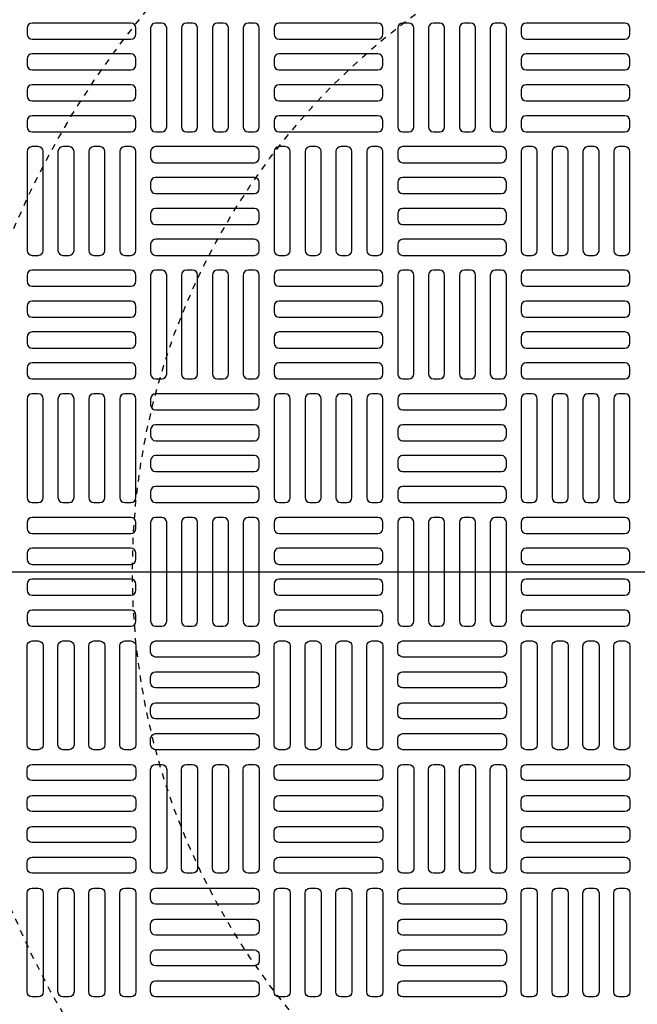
# Model space of a CAD drawing. Extents: x -169 to 7270, y -140 to 2984.
# Tile 500 of 656: x 1855 to 1865, y 1472 to 1488. Entities that reach past the tile are written whole.
import ezdxf

# ---------------------------------------------------------------- set-up
doc = ezdxf.new("R2010")
doc.units = 0
doc.header["$MEASUREMENT"] = 0
doc.linetypes.add('HIDDEN2', pattern=[0.28125, 0.1875, -0.09375])
doc.layers.get('DEFPOINTS').update_dxf_attribs({"linetype": 'CONTINUOUS'})
for name, color, linetype in [('MULTI-PORT-MANHOLE-HATCH', 252, 'CONTINUOUS'), ('TANK-MANHOLE-COVER-40', 2, 'CONTINUOUS'), ('TANK-MANHOLE-COVER-HATCH-40', 252, 'CONTINUOUS')]:
    doc.layers.add(name, color=color, linetype=linetype)

msp = doc.modelspace()

# ---------------------------------------------------------------- linework, layer by layer
at = {"layer": 'DEFPOINTS', "color": 8, "linetype": 'HIDDEN2', "ltscale": 0.125}
msp.add_circle((1867.50097, 1479.01839), 14, dxfattribs=at)
msp.add_circle((1867.50097, 1479.01839), 14, dxfattribs=at)
at = {"layer": 'DEFPOINTS', "color": 8, "linetype": 'HIDDEN2', "ltscale": 0.5}
msp.add_circle((1867.50097, 1479.01839), 11, dxfattribs=at)
msp.add_circle((1867.50097, 1479.01839), 11, dxfattribs=at)
at = {"layer": 'MULTI-PORT-MANHOLE-HATCH'}
msp.add_line((1422, 1479.01916), (2010, 1479.01916), dxfattribs=at)
at = {"layer": 'TANK-MANHOLE-COVER-40', "color": 4, "linetype": 'Continuous'}
msp.add_circle((1867.5002, 1479.01839), 22.63902, dxfattribs=at)
at = {"layer": 'TANK-MANHOLE-COVER-40', "color": 1, "linetype": 'Continuous'}
msp.add_circle((1867.5002, 1479.01839), 22.44094, dxfattribs=at)
at = {"layer": 'TANK-MANHOLE-COVER-40', "color": 2, "linetype": 'Continuous'}
msp.add_circle((1867.5002, 1479.01839), 21.65354, dxfattribs=at)
at = {"layer": 'TANK-MANHOLE-COVER-HATCH-40', "linetype": 'Continuous', "flags": 128}
for points in [[(1856.55532, 1487.67981, 0.41421356), (1856.47658, 1487.75855), (1854.90177, 1487.75855, 0.41421356), (1854.82303, 1487.67981), (1854.82303, 1487.58138, 0.41421356), (1854.90177, 1487.50264), (1856.47658, 1487.50264, 0.41421356), (1856.55532, 1487.58138)], [(1856.9687, 1486.02627, 0.41421356), (1857.04744, 1486.10501), (1857.04744, 1487.67981, 0.41421356), (1856.9687, 1487.75855), (1856.87028, 1487.75855, 0.41421356), (1856.79154, 1487.67981), (1856.79154, 1486.10501, 0.41421356), (1856.87028, 1486.02627)], [(1857.46083, 1486.02627, 0.41421356), (1857.53957, 1486.10501), (1857.53957, 1487.67981, 0.41421356), (1857.46083, 1487.75855), (1857.3624, 1487.75855, 0.41421356), (1857.28366, 1487.67981), (1857.28366, 1486.10501, 0.41421356), (1857.3624, 1486.02627)], [(1857.95296, 1486.02627, 0.41421356), (1858.0317, 1486.10501), (1858.0317, 1487.67981, 0.41421356), (1857.95296, 1487.75855), (1857.85453, 1487.75855, 0.41421356), (1857.77579, 1487.67981), (1857.77579, 1486.10501, 0.41421356), (1857.85453, 1486.02627)], [(1858.44508, 1486.02627, 0.41421356), (1858.52382, 1486.10501), (1858.52382, 1487.67981, 0.41421356), (1858.44508, 1487.75855), (1858.34666, 1487.75855, 0.41421356), (1858.26792, 1487.67981), (1858.26792, 1486.10501, 0.41421356), (1858.34666, 1486.02627)], [(1860.49233, 1487.67981, 0.41421356), (1860.41359, 1487.75855), (1858.83878, 1487.75855, 0.41421356), (1858.76004, 1487.67981), (1858.76004, 1487.58138, 0.41421356), (1858.83878, 1487.50264), (1860.41359, 1487.50264, 0.41421356), (1860.49233, 1487.58138)], [(1860.90571, 1486.02627, 0.41421356), (1860.98445, 1486.10501), (1860.98445, 1487.67981, 0.41421356), (1860.90571, 1487.75855), (1860.80729, 1487.75855, 0.41421356), (1860.72855, 1487.67981), (1860.72855, 1486.10501, 0.41421356), (1860.80729, 1486.02627)], [(1861.39784, 1486.02627, 0.41421356), (1861.47658, 1486.10501), (1861.47658, 1487.67981, 0.41421356), (1861.39784, 1487.75855), (1861.29941, 1487.75855, 0.41421356), (1861.22067, 1487.67981), (1861.22067, 1486.10501, 0.41421356), (1861.29941, 1486.02627)], [(1861.88996, 1486.02627, 0.41421356), (1861.9687, 1486.10501), (1861.9687, 1487.67981, 0.41421356), (1861.88996, 1487.75855), (1861.79154, 1487.75855, 0.41421356), (1861.7128, 1487.67981), (1861.7128, 1486.10501, 0.41421356), (1861.79154, 1486.02627)], [(1862.38209, 1486.02627, 0.41421356), (1862.46083, 1486.10501), (1862.46083, 1487.67981, 0.41421356), (1862.38209, 1487.75855), (1862.28366, 1487.75855, 0.41421356), (1862.20492, 1487.67981), (1862.20492, 1486.10501, 0.41421356), (1862.28366, 1486.02627)], [(1864.42933, 1487.67981, 0.41421356), (1864.35059, 1487.75855), (1862.77579, 1487.75855, 0.41421356), (1862.69705, 1487.67981), (1862.69705, 1487.58138, 0.41421356), (1862.77579, 1487.50264), (1864.35059, 1487.50264, 0.41421356), (1864.42933, 1487.58138)], [(1856.55532, 1487.18768, 0.41421356), (1856.47658, 1487.26642), (1854.90177, 1487.26642, 0.41421356), (1854.82303, 1487.18768), (1854.82303, 1487.08926, 0.41421356), (1854.90177, 1487.01052), (1856.47658, 1487.01052, 0.41421356), (1856.55532, 1487.08926)], [(1860.49233, 1487.18768, 0.41421356), (1860.41359, 1487.26642), (1858.83878, 1487.26642, 0.41421356), (1858.76004, 1487.18768), (1858.76004, 1487.08926, 0.41421356), (1858.83878, 1487.01052), (1860.41359, 1487.01052, 0.41421356), (1860.49233, 1487.08926)], [(1864.42933, 1487.18768, 0.41421356), (1864.35059, 1487.26642), (1862.77579, 1487.26642, 0.41421356), (1862.69705, 1487.18768), (1862.69705, 1487.08926, 0.41421356), (1862.77579, 1487.01052), (1864.35059, 1487.01052, 0.41421356), (1864.42933, 1487.08926)], [(1856.55532, 1486.69556, 0.41421356), (1856.47658, 1486.7743), (1854.90177, 1486.7743, 0.41421356), (1854.82303, 1486.69556), (1854.82303, 1486.59713, 0.41421356), (1854.90177, 1486.51839), (1856.47658, 1486.51839, 0.41421356), (1856.55532, 1486.59713)], [(1860.49233, 1486.69556, 0.41421356), (1860.41359, 1486.7743), (1858.83878, 1486.7743, 0.41421356), (1858.76004, 1486.69556), (1858.76004, 1486.59713, 0.41421356), (1858.83878, 1486.51839), (1860.41359, 1486.51839, 0.41421356), (1860.49233, 1486.59713)], [(1864.42933, 1486.69556, 0.41421356), (1864.35059, 1486.7743), (1862.77579, 1486.7743, 0.41421356), (1862.69705, 1486.69556), (1862.69705, 1486.59713, 0.41421356), (1862.77579, 1486.51839), (1864.35059, 1486.51839, 0.41421356), (1864.42933, 1486.59713)], [(1856.55532, 1486.20343, 0.41421356), (1856.47658, 1486.28217), (1854.90177, 1486.28217, 0.41421356), (1854.82303, 1486.20343), (1854.82303, 1486.10501, 0.41421356), (1854.90177, 1486.02627), (1856.47658, 1486.02627, 0.41421356), (1856.55532, 1486.10501)], [(1860.49233, 1486.20343, 0.41421356), (1860.41359, 1486.28217), (1858.83878, 1486.28217, 0.41421356), (1858.76004, 1486.20343), (1858.76004, 1486.10501, 0.41421356), (1858.83878, 1486.02627), (1860.41359, 1486.02627, 0.41421356), (1860.49233, 1486.10501)], [(1864.42933, 1486.20343, 0.41421356), (1864.35059, 1486.28217), (1862.77579, 1486.28217, 0.41421356), (1862.69705, 1486.20343), (1862.69705, 1486.10501, 0.41421356), (1862.77579, 1486.02627), (1864.35059, 1486.02627, 0.41421356), (1864.42933, 1486.10501)], [(1855.0002, 1484.05776, 0.41421356), (1855.07894, 1484.1365), (1855.07894, 1485.71131, 0.41421356), (1855.0002, 1485.79005), (1854.90177, 1485.79005, 0.41421356), (1854.82303, 1485.71131), (1854.82303, 1484.1365, 0.41421356), (1854.90177, 1484.05776)], [(1855.49233, 1484.05776, 0.41421356), (1855.57107, 1484.1365), (1855.57107, 1485.71131, 0.41421356), (1855.49233, 1485.79005), (1855.3939, 1485.79005, 0.41421356), (1855.31516, 1485.71131), (1855.31516, 1484.1365, 0.41421356), (1855.3939, 1484.05776)], [(1855.98445, 1484.05776, 0.41421356), (1856.06319, 1484.1365), (1856.06319, 1485.71131, 0.41421356), (1855.98445, 1485.79005), (1855.88603, 1485.79005, 0.41421356), (1855.80729, 1485.71131), (1855.80729, 1484.1365, 0.41421356), (1855.88603, 1484.05776)], [(1856.47658, 1484.05776, 0.41421356), (1856.55532, 1484.1365), (1856.55532, 1485.71131, 0.41421356), (1856.47658, 1485.79005), (1856.37815, 1485.79005, 0.41421356), (1856.29941, 1485.71131), (1856.29941, 1484.1365, 0.41421356), (1856.37815, 1484.05776)], [(1856.79154, 1485.61288, 0.41421356), (1856.87028, 1485.53414), (1858.44508, 1485.53414, 0.41421356), (1858.52382, 1485.61288), (1858.52382, 1485.71131, 0.41421356), (1858.44508, 1485.79005), (1856.87028, 1485.79005, 0.41421356), (1856.79154, 1485.71131)], [(1858.93721, 1484.05776, 0.41421356), (1859.01595, 1484.1365), (1859.01595, 1485.71131, 0.41421356), (1858.93721, 1485.79005), (1858.83878, 1485.79005, 0.41421356), (1858.76004, 1485.71131), (1858.76004, 1484.1365, 0.41421356), (1858.83878, 1484.05776)], [(1859.42933, 1484.05776, 0.41421356), (1859.50807, 1484.1365), (1859.50807, 1485.71131, 0.41421356), (1859.42933, 1485.79005), (1859.33091, 1485.79005, 0.41421356), (1859.25217, 1485.71131), (1859.25217, 1484.1365, 0.41421356), (1859.33091, 1484.05776)], [(1859.92146, 1484.05776, 0.41421356), (1860.0002, 1484.1365), (1860.0002, 1485.71131, 0.41421356), (1859.92146, 1485.79005), (1859.82303, 1485.79005, 0.41421356), (1859.74429, 1485.71131), (1859.74429, 1484.1365, 0.41421356), (1859.82303, 1484.05776)], [(1860.41359, 1484.05776, 0.41421356), (1860.49233, 1484.1365), (1860.49233, 1485.71131, 0.41421356), (1860.41359, 1485.79005), (1860.31516, 1485.79005, 0.41421356), (1860.23642, 1485.71131), (1860.23642, 1484.1365, 0.41421356), (1860.31516, 1484.05776)], [(1860.72855, 1485.61288, 0.41421356), (1860.80729, 1485.53414), (1862.38209, 1485.53414, 0.41421356), (1862.46083, 1485.61288), (1862.46083, 1485.71131, 0.41421356), (1862.38209, 1485.79005), (1860.80729, 1485.79005, 0.41421356), (1860.72855, 1485.71131)], [(1862.87422, 1484.05776, 0.41421356), (1862.95296, 1484.1365), (1862.95296, 1485.71131, 0.41421356), (1862.87422, 1485.79005), (1862.77579, 1485.79005, 0.41421356), (1862.69705, 1485.71131), (1862.69705, 1484.1365, 0.41421356), (1862.77579, 1484.05776)], [(1863.36634, 1484.05776, 0.41421356), (1863.44508, 1484.1365), (1863.44508, 1485.71131, 0.41421356), (1863.36634, 1485.79005), (1863.26792, 1485.79005, 0.41421356), (1863.18918, 1485.71131), (1863.18918, 1484.1365, 0.41421356), (1863.26792, 1484.05776)], [(1863.85847, 1484.05776, 0.41421356), (1863.93721, 1484.1365), (1863.93721, 1485.71131, 0.41421356), (1863.85847, 1485.79005), (1863.76004, 1485.79005, 0.41421356), (1863.6813, 1485.71131), (1863.6813, 1484.1365, 0.41421356), (1863.76004, 1484.05776)], [(1864.35059, 1484.05776, 0.41421356), (1864.42933, 1484.1365), (1864.42933, 1485.71131, 0.41421356), (1864.35059, 1485.79005), (1864.25217, 1485.79005, 0.41421356), (1864.17343, 1485.71131), (1864.17343, 1484.1365, 0.41421356), (1864.25217, 1484.05776)], [(1856.79154, 1485.12075, 0.41421356), (1856.87028, 1485.04201), (1858.44508, 1485.04201, 0.41421356), (1858.52382, 1485.12075), (1858.52382, 1485.21918, 0.41421356), (1858.44508, 1485.29792), (1856.87028, 1485.29792, 0.41421356), (1856.79154, 1485.21918)], [(1860.72855, 1485.12075, 0.41421356), (1860.80729, 1485.04201), (1862.38209, 1485.04201, 0.41421356), (1862.46083, 1485.12075), (1862.46083, 1485.21918, 0.41421356), (1862.38209, 1485.29792), (1860.80729, 1485.29792, 0.41421356), (1860.72855, 1485.21918)], [(1856.79154, 1484.62863, 0.41421356), (1856.87028, 1484.54989), (1858.44508, 1484.54989, 0.41421356), (1858.52382, 1484.62863), (1858.52382, 1484.72705, 0.41421356), (1858.44508, 1484.80579), (1856.87028, 1484.80579, 0.41421356), (1856.79154, 1484.72705)], [(1860.72855, 1484.62863, 0.41421356), (1860.80729, 1484.54989), (1862.38209, 1484.54989, 0.41421356), (1862.46083, 1484.62863), (1862.46083, 1484.72705, 0.41421356), (1862.38209, 1484.80579), (1860.80729, 1484.80579, 0.41421356), (1860.72855, 1484.72705)], [(1856.79154, 1484.1365, 0.41421356), (1856.87028, 1484.05776), (1858.44508, 1484.05776, 0.41421356), (1858.52382, 1484.1365), (1858.52382, 1484.23493, 0.41421356), (1858.44508, 1484.31367), (1856.87028, 1484.31367, 0.41421356), (1856.79154, 1484.23493)], [(1860.72855, 1484.1365, 0.41421356), (1860.80729, 1484.05776), (1862.38209, 1484.05776, 0.41421356), (1862.46083, 1484.1365), (1862.46083, 1484.23493, 0.41421356), (1862.38209, 1484.31367), (1860.80729, 1484.31367, 0.41421356), (1860.72855, 1484.23493)], [(1856.55532, 1483.7428, 0.41421356), (1856.47658, 1483.82154), (1854.90177, 1483.82154, 0.41421356), (1854.82303, 1483.7428), (1854.82303, 1483.64438, 0.41421356), (1854.90177, 1483.56564), (1856.47658, 1483.56564, 0.41421356), (1856.55532, 1483.64438)], [(1856.9687, 1482.08926, 0.41421356), (1857.04744, 1482.168), (1857.04744, 1483.7428, 0.41421356), (1856.9687, 1483.82154), (1856.87028, 1483.82154, 0.41421356), (1856.79154, 1483.7428), (1856.79154, 1482.168, 0.41421356), (1856.87028, 1482.08926)], [(1857.46083, 1482.08926, 0.41421356), (1857.53957, 1482.168), (1857.53957, 1483.7428, 0.41421356), (1857.46083, 1483.82154), (1857.3624, 1483.82154, 0.41421356), (1857.28366, 1483.7428), (1857.28366, 1482.168, 0.41421356), (1857.3624, 1482.08926)], [(1857.95296, 1482.08926, 0.41421356), (1858.0317, 1482.168), (1858.0317, 1483.7428, 0.41421356), (1857.95296, 1483.82154), (1857.85453, 1483.82154, 0.41421356), (1857.77579, 1483.7428), (1857.77579, 1482.168, 0.41421356), (1857.85453, 1482.08926)], [(1858.44508, 1482.08926, 0.41421356), (1858.52382, 1482.168), (1858.52382, 1483.7428, 0.41421356), (1858.44508, 1483.82154), (1858.34666, 1483.82154, 0.41421356), (1858.26792, 1483.7428), (1858.26792, 1482.168, 0.41421356), (1858.34666, 1482.08926)], [(1860.49233, 1483.7428, 0.41421356), (1860.41359, 1483.82154), (1858.83878, 1483.82154, 0.41421356), (1858.76004, 1483.7428), (1858.76004, 1483.64438, 0.41421356), (1858.83878, 1483.56564), (1860.41359, 1483.56564, 0.41421356), (1860.49233, 1483.64438)], [(1860.90571, 1482.08926, 0.41421356), (1860.98445, 1482.168), (1860.98445, 1483.7428, 0.41421356), (1860.90571, 1483.82154), (1860.80729, 1483.82154, 0.41421356), (1860.72855, 1483.7428), (1860.72855, 1482.168, 0.41421356), (1860.80729, 1482.08926)], [(1861.39784, 1482.08926, 0.41421356), (1861.47658, 1482.168), (1861.47658, 1483.7428, 0.41421356), (1861.39784, 1483.82154), (1861.29941, 1483.82154, 0.41421356), (1861.22067, 1483.7428), (1861.22067, 1482.168, 0.41421356), (1861.29941, 1482.08926)], [(1861.88996, 1482.08926, 0.41421356), (1861.9687, 1482.168), (1861.9687, 1483.7428, 0.41421356), (1861.88996, 1483.82154), (1861.79154, 1483.82154, 0.41421356), (1861.7128, 1483.7428), (1861.7128, 1482.168, 0.41421356), (1861.79154, 1482.08926)], [(1862.38209, 1482.08926, 0.41421356), (1862.46083, 1482.168), (1862.46083, 1483.7428, 0.41421356), (1862.38209, 1483.82154), (1862.28366, 1483.82154, 0.41421356), (1862.20492, 1483.7428), (1862.20492, 1482.168, 0.41421356), (1862.28366, 1482.08926)], [(1864.42933, 1483.7428, 0.41421356), (1864.35059, 1483.82154), (1862.77579, 1483.82154, 0.41421356), (1862.69705, 1483.7428), (1862.69705, 1483.64438, 0.41421356), (1862.77579, 1483.56564), (1864.35059, 1483.56564, 0.41421356), (1864.42933, 1483.64438)], [(1856.55532, 1483.25068, 0.41421356), (1856.47658, 1483.32942), (1854.90177, 1483.32942, 0.41421356), (1854.82303, 1483.25068), (1854.82303, 1483.15225, 0.41421356), (1854.90177, 1483.07351), (1856.47658, 1483.07351, 0.41421356), (1856.55532, 1483.15225)], [(1860.49233, 1483.25068, 0.41421356), (1860.41359, 1483.32942), (1858.83878, 1483.32942, 0.41421356), (1858.76004, 1483.25068), (1858.76004, 1483.15225, 0.41421356), (1858.83878, 1483.07351), (1860.41359, 1483.07351, 0.41421356), (1860.49233, 1483.15225)], [(1864.42933, 1483.25068, 0.41421356), (1864.35059, 1483.32942), (1862.77579, 1483.32942, 0.41421356), (1862.69705, 1483.25068), (1862.69705, 1483.15225, 0.41421356), (1862.77579, 1483.07351), (1864.35059, 1483.07351, 0.41421356), (1864.42933, 1483.15225)], [(1856.55532, 1482.75855, 0.41421356), (1856.47658, 1482.83729), (1854.90177, 1482.83729, 0.41421356), (1854.82303, 1482.75855), (1854.82303, 1482.66012, 0.41421356), (1854.90177, 1482.58138), (1856.47658, 1482.58138, 0.41421356), (1856.55532, 1482.66012)], [(1860.49233, 1482.75855, 0.41421356), (1860.41359, 1482.83729), (1858.83878, 1482.83729, 0.41421356), (1858.76004, 1482.75855), (1858.76004, 1482.66012, 0.41421356), (1858.83878, 1482.58138), (1860.41359, 1482.58138, 0.41421356), (1860.49233, 1482.66012)], [(1864.42933, 1482.75855, 0.41421356), (1864.35059, 1482.83729), (1862.77579, 1482.83729, 0.41421356), (1862.69705, 1482.75855), (1862.69705, 1482.66012, 0.41421356), (1862.77579, 1482.58138), (1864.35059, 1482.58138, 0.41421356), (1864.42933, 1482.66012)], [(1856.55532, 1482.26642, 0.41421356), (1856.47658, 1482.34516), (1854.90177, 1482.34516, 0.41421356), (1854.82303, 1482.26642), (1854.82303, 1482.168, 0.41421356), (1854.90177, 1482.08926), (1856.47658, 1482.08926, 0.41421356), (1856.55532, 1482.168)], [(1860.49233, 1482.26642, 0.41421356), (1860.41359, 1482.34516), (1858.83878, 1482.34516, 0.41421356), (1858.76004, 1482.26642), (1858.76004, 1482.168, 0.41421356), (1858.83878, 1482.08926), (1860.41359, 1482.08926, 0.41421356), (1860.49233, 1482.168)], [(1864.42933, 1482.26642, 0.41421356), (1864.35059, 1482.34516), (1862.77579, 1482.34516, 0.41421356), (1862.69705, 1482.26642), (1862.69705, 1482.168, 0.41421356), (1862.77579, 1482.08926), (1864.35059, 1482.08926, 0.41421356), (1864.42933, 1482.168)], [(1855.0002, 1480.12075, 0.41421356), (1855.07894, 1480.19949), (1855.07894, 1481.7743, 0.41421356), (1855.0002, 1481.85304), (1854.90177, 1481.85304, 0.41421356), (1854.82303, 1481.7743), (1854.82303, 1480.19949, 0.41421356), (1854.90177, 1480.12075)], [(1855.49233, 1480.12075, 0.41421356), (1855.57107, 1480.19949), (1855.57107, 1481.7743, 0.41421356), (1855.49233, 1481.85304), (1855.3939, 1481.85304, 0.41421356), (1855.31516, 1481.7743), (1855.31516, 1480.19949, 0.41421356), (1855.3939, 1480.12075)], [(1855.98445, 1480.12075, 0.41421356), (1856.06319, 1480.19949), (1856.06319, 1481.7743, 0.41421356), (1855.98445, 1481.85304), (1855.88603, 1481.85304, 0.41421356), (1855.80729, 1481.7743), (1855.80729, 1480.19949, 0.41421356), (1855.88603, 1480.12075)], [(1856.47658, 1480.12075, 0.41421356), (1856.55532, 1480.19949), (1856.55532, 1481.7743, 0.41421356), (1856.47658, 1481.85304), (1856.37815, 1481.85304, 0.41421356), (1856.29941, 1481.7743), (1856.29941, 1480.19949, 0.41421356), (1856.37815, 1480.12075)], [(1856.79154, 1481.67587, 0.41421356), (1856.87028, 1481.59713), (1858.44508, 1481.59713, 0.41421356), (1858.52382, 1481.67587), (1858.52382, 1481.7743, 0.41421356), (1858.44508, 1481.85304), (1856.87028, 1481.85304, 0.41421356), (1856.79154, 1481.7743)], [(1858.93721, 1480.12075, 0.41421356), (1859.01595, 1480.19949), (1859.01595, 1481.7743, 0.41421356), (1858.93721, 1481.85304), (1858.83878, 1481.85304, 0.41421356), (1858.76004, 1481.7743), (1858.76004, 1480.19949, 0.41421356), (1858.83878, 1480.12075)], [(1859.42933, 1480.12075, 0.41421356), (1859.50807, 1480.19949), (1859.50807, 1481.7743, 0.41421356), (1859.42933, 1481.85304), (1859.33091, 1481.85304, 0.41421356), (1859.25217, 1481.7743), (1859.25217, 1480.19949, 0.41421356), (1859.33091, 1480.12075)], [(1859.92146, 1480.12075, 0.41421356), (1860.0002, 1480.19949), (1860.0002, 1481.7743, 0.41421356), (1859.92146, 1481.85304), (1859.82303, 1481.85304, 0.41421356), (1859.74429, 1481.7743), (1859.74429, 1480.19949, 0.41421356), (1859.82303, 1480.12075)], [(1860.41359, 1480.12075, 0.41421356), (1860.49233, 1480.19949), (1860.49233, 1481.7743, 0.41421356), (1860.41359, 1481.85304), (1860.31516, 1481.85304, 0.41421356), (1860.23642, 1481.7743), (1860.23642, 1480.19949, 0.41421356), (1860.31516, 1480.12075)], [(1860.72855, 1481.67587, 0.41421356), (1860.80729, 1481.59713), (1862.38209, 1481.59713, 0.41421356), (1862.46083, 1481.67587), (1862.46083, 1481.7743, 0.41421356), (1862.38209, 1481.85304), (1860.80729, 1481.85304, 0.41421356), (1860.72855, 1481.7743)], [(1862.87422, 1480.12075, 0.41421356), (1862.95296, 1480.19949), (1862.95296, 1481.7743, 0.41421356), (1862.87422, 1481.85304), (1862.77579, 1481.85304, 0.41421356), (1862.69705, 1481.7743), (1862.69705, 1480.19949, 0.41421356), (1862.77579, 1480.12075)], [(1863.36634, 1480.12075, 0.41421356), (1863.44508, 1480.19949), (1863.44508, 1481.7743, 0.41421356), (1863.36634, 1481.85304), (1863.26792, 1481.85304, 0.41421356), (1863.18918, 1481.7743), (1863.18918, 1480.19949, 0.41421356), (1863.26792, 1480.12075)], [(1863.85847, 1480.12075, 0.41421356), (1863.93721, 1480.19949), (1863.93721, 1481.7743, 0.41421356), (1863.85847, 1481.85304), (1863.76004, 1481.85304, 0.41421356), (1863.6813, 1481.7743), (1863.6813, 1480.19949, 0.41421356), (1863.76004, 1480.12075)], [(1864.35059, 1480.12075, 0.41421356), (1864.42933, 1480.19949), (1864.42933, 1481.7743, 0.41421356), (1864.35059, 1481.85304), (1864.25217, 1481.85304, 0.41421356), (1864.17343, 1481.7743), (1864.17343, 1480.19949, 0.41421356), (1864.25217, 1480.12075)], [(1856.79154, 1481.18375, 0.41421356), (1856.87028, 1481.10501), (1858.44508, 1481.10501, 0.41421356), (1858.52382, 1481.18375), (1858.52382, 1481.28217, 0.41421356), (1858.44508, 1481.36091), (1856.87028, 1481.36091, 0.41421356), (1856.79154, 1481.28217)], [(1860.72855, 1481.18375, 0.41421356), (1860.80729, 1481.10501), (1862.38209, 1481.10501, 0.41421356), (1862.46083, 1481.18375), (1862.46083, 1481.28217, 0.41421356), (1862.38209, 1481.36091), (1860.80729, 1481.36091, 0.41421356), (1860.72855, 1481.28217)], [(1856.79154, 1480.69162, 0.41421356), (1856.87028, 1480.61288), (1858.44508, 1480.61288, 0.41421356), (1858.52382, 1480.69162), (1858.52382, 1480.79005, 0.41421356), (1858.44508, 1480.86879), (1856.87028, 1480.86879, 0.41421356), (1856.79154, 1480.79005)], [(1860.72855, 1480.69162, 0.41421356), (1860.80729, 1480.61288), (1862.38209, 1480.61288, 0.41421356), (1862.46083, 1480.69162), (1862.46083, 1480.79005, 0.41421356), (1862.38209, 1480.86879), (1860.80729, 1480.86879, 0.41421356), (1860.72855, 1480.79005)], [(1856.79154, 1480.19949, 0.41421356), (1856.87028, 1480.12075), (1858.44508, 1480.12075, 0.41421356), (1858.52382, 1480.19949), (1858.52382, 1480.29792, 0.41421356), (1858.44508, 1480.37666), (1856.87028, 1480.37666, 0.41421356), (1856.79154, 1480.29792)], [(1860.72855, 1480.19949, 0.41421356), (1860.80729, 1480.12075), (1862.38209, 1480.12075, 0.41421356), (1862.46083, 1480.19949), (1862.46083, 1480.29792, 0.41421356), (1862.38209, 1480.37666), (1860.80729, 1480.37666, 0.41421356), (1860.72855, 1480.29792)], [(1856.55532, 1479.80579, 0.41421356), (1856.47658, 1479.88453), (1854.90177, 1479.88453, 0.41421356), (1854.82303, 1479.80579), (1854.82303, 1479.70737, 0.41421356), (1854.90177, 1479.62863), (1856.47658, 1479.62863, 0.41421356), (1856.55532, 1479.70737)], [(1856.9687, 1478.15225, 0.41421356), (1857.04744, 1478.23099), (1857.04744, 1479.80579, 0.41421356), (1856.9687, 1479.88453), (1856.87028, 1479.88453, 0.41421356), (1856.79154, 1479.80579), (1856.79154, 1478.23099, 0.41421356), (1856.87028, 1478.15225)], [(1857.46083, 1478.15225, 0.41421356), (1857.53957, 1478.23099), (1857.53957, 1479.80579, 0.41421356), (1857.46083, 1479.88453), (1857.3624, 1479.88453, 0.41421356), (1857.28366, 1479.80579), (1857.28366, 1478.23099, 0.41421356), (1857.3624, 1478.15225)], [(1857.95296, 1478.15225, 0.41421356), (1858.0317, 1478.23099), (1858.0317, 1479.80579, 0.41421356), (1857.95296, 1479.88453), (1857.85453, 1479.88453, 0.41421356), (1857.77579, 1479.80579), (1857.77579, 1478.23099, 0.41421356), (1857.85453, 1478.15225)], [(1858.44508, 1478.15225, 0.41421356), (1858.52382, 1478.23099), (1858.52382, 1479.80579, 0.41421356), (1858.44508, 1479.88453), (1858.34666, 1479.88453, 0.41421356), (1858.26792, 1479.80579), (1858.26792, 1478.23099, 0.41421356), (1858.34666, 1478.15225)], [(1860.49233, 1479.80579, 0.41421356), (1860.41359, 1479.88453), (1858.83878, 1479.88453, 0.41421356), (1858.76004, 1479.80579), (1858.76004, 1479.70737, 0.41421356), (1858.83878, 1479.62863), (1860.41359, 1479.62863, 0.41421356), (1860.49233, 1479.70737)], [(1860.90571, 1478.15225, 0.41421356), (1860.98445, 1478.23099), (1860.98445, 1479.80579, 0.41421356), (1860.90571, 1479.88453), (1860.80729, 1479.88453, 0.41421356), (1860.72855, 1479.80579), (1860.72855, 1478.23099, 0.41421356), (1860.80729, 1478.15225)], [(1861.39784, 1478.15225, 0.41421356), (1861.47658, 1478.23099), (1861.47658, 1479.80579, 0.41421356), (1861.39784, 1479.88453), (1861.29941, 1479.88453, 0.41421356), (1861.22067, 1479.80579), (1861.22067, 1478.23099, 0.41421356), (1861.29941, 1478.15225)], [(1861.88996, 1478.15225, 0.41421356), (1861.9687, 1478.23099), (1861.9687, 1479.80579, 0.41421356), (1861.88996, 1479.88453), (1861.79154, 1479.88453, 0.41421356), (1861.7128, 1479.80579), (1861.7128, 1478.23099, 0.41421356), (1861.79154, 1478.15225)], [(1862.38209, 1478.15225, 0.41421356), (1862.46083, 1478.23099), (1862.46083, 1479.80579, 0.41421356), (1862.38209, 1479.88453), (1862.28366, 1479.88453, 0.41421356), (1862.20492, 1479.80579), (1862.20492, 1478.23099, 0.41421356), (1862.28366, 1478.15225)], [(1864.42933, 1479.80579, 0.41421356), (1864.35059, 1479.88453), (1862.77579, 1479.88453, 0.41421356), (1862.69705, 1479.80579), (1862.69705, 1479.70737, 0.41421356), (1862.77579, 1479.62863), (1864.35059, 1479.62863, 0.41421356), (1864.42933, 1479.70737)], [(1856.55532, 1479.31367, 0.41421356), (1856.47658, 1479.39241), (1854.90177, 1479.39241, 0.41421356), (1854.82303, 1479.31367), (1854.82303, 1479.21524, 0.41421356), (1854.90177, 1479.1365), (1856.47658, 1479.1365, 0.41421356), (1856.55532, 1479.21524)], [(1860.49233, 1479.31367, 0.41421356), (1860.41359, 1479.39241), (1858.83878, 1479.39241, 0.41421356), (1858.76004, 1479.31367), (1858.76004, 1479.21524, 0.41421356), (1858.83878, 1479.1365), (1860.41359, 1479.1365, 0.41421356), (1860.49233, 1479.21524)], [(1864.42933, 1479.31367, 0.41421356), (1864.35059, 1479.39241), (1862.77579, 1479.39241, 0.41421356), (1862.69705, 1479.31367), (1862.69705, 1479.21524, 0.41421356), (1862.77579, 1479.1365), (1864.35059, 1479.1365, 0.41421356), (1864.42933, 1479.21524)], [(1856.55532, 1478.82154, 0.41421356), (1856.47658, 1478.90028), (1854.90177, 1478.90028, 0.41421356), (1854.82303, 1478.82154), (1854.82303, 1478.72312, 0.41421356), (1854.90177, 1478.64438), (1856.47658, 1478.64438, 0.41421356), (1856.55532, 1478.72312)], [(1860.49233, 1478.82154, 0.41421356), (1860.41359, 1478.90028), (1858.83878, 1478.90028, 0.41421356), (1858.76004, 1478.82154), (1858.76004, 1478.72312, 0.41421356), (1858.83878, 1478.64438), (1860.41359, 1478.64438, 0.41421356), (1860.49233, 1478.72312)], [(1864.42933, 1478.82154, 0.41421356), (1864.35059, 1478.90028), (1862.77579, 1478.90028, 0.41421356), (1862.69705, 1478.82154), (1862.69705, 1478.72312, 0.41421356), (1862.77579, 1478.64438), (1864.35059, 1478.64438, 0.41421356), (1864.42933, 1478.72312)], [(1856.55532, 1478.32942, 0.41421356), (1856.47658, 1478.40816), (1854.90177, 1478.40816, 0.41421356), (1854.82303, 1478.32942), (1854.82303, 1478.23099, 0.41421356), (1854.90177, 1478.15225), (1856.47658, 1478.15225, 0.41421356), (1856.55532, 1478.23099)], [(1860.49233, 1478.32942, 0.41421356), (1860.41359, 1478.40816), (1858.83878, 1478.40816, 0.41421356), (1858.76004, 1478.32942), (1858.76004, 1478.23099, 0.41421356), (1858.83878, 1478.15225), (1860.41359, 1478.15225, 0.41421356), (1860.49233, 1478.23099)], [(1864.42933, 1478.32942, 0.41421356), (1864.35059, 1478.40816), (1862.77579, 1478.40816, 0.41421356), (1862.69705, 1478.32942), (1862.69705, 1478.23099, 0.41421356), (1862.77579, 1478.15225), (1864.35059, 1478.15225, 0.41421356), (1864.42933, 1478.23099)], [(1855.0002, 1477.91603, -0.41421356), (1855.07894, 1477.83729), (1855.07894, 1476.26249, -0.41421356), (1855.0002, 1476.18375), (1854.90177, 1476.18375, -0.41421356), (1854.82303, 1476.26249), (1854.82303, 1477.83729, -0.41421356), (1854.90177, 1477.91603)], [(1855.49233, 1477.91603, -0.41421356), (1855.57107, 1477.83729), (1855.57107, 1476.26249, -0.41421356), (1855.49233, 1476.18375), (1855.3939, 1476.18375, -0.41421356), (1855.31516, 1476.26249), (1855.31516, 1477.83729, -0.41421356), (1855.3939, 1477.91603)], [(1855.98445, 1477.91603, -0.41421356), (1856.06319, 1477.83729), (1856.06319, 1476.26249, -0.41421356), (1855.98445, 1476.18375), (1855.88603, 1476.18375, -0.41421356), (1855.80729, 1476.26249), (1855.80729, 1477.83729, -0.41421356), (1855.88603, 1477.91603)], [(1856.47658, 1477.91603, -0.41421356), (1856.55532, 1477.83729), (1856.55532, 1476.26249, -0.41421356), (1856.47658, 1476.18375), (1856.37815, 1476.18375, -0.41421356), (1856.29941, 1476.26249), (1856.29941, 1477.83729, -0.41421356), (1856.37815, 1477.91603)], [(1856.79154, 1477.83729, -0.41421356), (1856.87028, 1477.91603), (1858.44508, 1477.91603, -0.41421356), (1858.52382, 1477.83729), (1858.52382, 1477.73886, -0.41421356), (1858.44508, 1477.66012), (1856.87028, 1477.66012, -0.41421356), (1856.79154, 1477.73886)], [(1858.93721, 1477.91603, -0.41421356), (1859.01595, 1477.83729), (1859.01595, 1476.26249, -0.41421356), (1858.93721, 1476.18375), (1858.83878, 1476.18375, -0.41421356), (1858.76004, 1476.26249), (1858.76004, 1477.83729, -0.41421356), (1858.83878, 1477.91603)], [(1859.42933, 1477.91603, -0.41421356), (1859.50807, 1477.83729), (1859.50807, 1476.26249, -0.41421356), (1859.42933, 1476.18375), (1859.33091, 1476.18375, -0.41421356), (1859.25217, 1476.26249), (1859.25217, 1477.83729, -0.41421356), (1859.33091, 1477.91603)], [(1859.92146, 1477.91603, -0.41421356), (1860.0002, 1477.83729), (1860.0002, 1476.26249, -0.41421356), (1859.92146, 1476.18375), (1859.82303, 1476.18375, -0.41421356), (1859.74429, 1476.26249), (1859.74429, 1477.83729, -0.41421356), (1859.82303, 1477.91603)], [(1860.41359, 1477.91603, -0.41421356), (1860.49233, 1477.83729), (1860.49233, 1476.26249, -0.41421356), (1860.41359, 1476.18375), (1860.31516, 1476.18375, -0.41421356), (1860.23642, 1476.26249), (1860.23642, 1477.83729, -0.41421356), (1860.31516, 1477.91603)], [(1860.72855, 1477.83729, -0.41421356), (1860.80729, 1477.91603), (1862.38209, 1477.91603, -0.41421356), (1862.46083, 1477.83729), (1862.46083, 1477.73886, -0.41421356), (1862.38209, 1477.66012), (1860.80729, 1477.66012, -0.41421356), (1860.72855, 1477.73886)], [(1862.87422, 1477.91603, -0.41421356), (1862.95296, 1477.83729), (1862.95296, 1476.26249, -0.41421356), (1862.87422, 1476.18375), (1862.77579, 1476.18375, -0.41421356), (1862.69705, 1476.26249), (1862.69705, 1477.83729, -0.41421356), (1862.77579, 1477.91603)], [(1863.36634, 1477.91603, -0.41421356), (1863.44508, 1477.83729), (1863.44508, 1476.26249, -0.41421356), (1863.36634, 1476.18375), (1863.26792, 1476.18375, -0.41421356), (1863.18918, 1476.26249), (1863.18918, 1477.83729, -0.41421356), (1863.26792, 1477.91603)], [(1863.85847, 1477.91603, -0.41421356), (1863.93721, 1477.83729), (1863.93721, 1476.26249, -0.41421356), (1863.85847, 1476.18375), (1863.76004, 1476.18375, -0.41421356), (1863.6813, 1476.26249), (1863.6813, 1477.83729, -0.41421356), (1863.76004, 1477.91603)], [(1864.35059, 1477.91603, -0.41421356), (1864.42933, 1477.83729), (1864.42933, 1476.26249, -0.41421356), (1864.35059, 1476.18375), (1864.25217, 1476.18375, -0.41421356), (1864.17343, 1476.26249), (1864.17343, 1477.83729, -0.41421356), (1864.25217, 1477.91603)], [(1856.79154, 1477.34516, -0.41421356), (1856.87028, 1477.4239), (1858.44508, 1477.4239, -0.41421356), (1858.52382, 1477.34516), (1858.52382, 1477.24674, -0.41421356), (1858.44508, 1477.168), (1856.87028, 1477.168, -0.41421356), (1856.79154, 1477.24674)], [(1860.72855, 1477.34516, -0.41421356), (1860.80729, 1477.4239), (1862.38209, 1477.4239, -0.41421356), (1862.46083, 1477.34516), (1862.46083, 1477.24674, -0.41421356), (1862.38209, 1477.168), (1860.80729, 1477.168, -0.41421356), (1860.72855, 1477.24674)], [(1856.79154, 1476.85304, -0.41421356), (1856.87028, 1476.93178), (1858.44508, 1476.93178, -0.41421356), (1858.52382, 1476.85304), (1858.52382, 1476.75461, -0.41421356), (1858.44508, 1476.67587), (1856.87028, 1476.67587, -0.41421356), (1856.79154, 1476.75461)], [(1860.72855, 1476.85304, -0.41421356), (1860.80729, 1476.93178), (1862.38209, 1476.93178, -0.41421356), (1862.46083, 1476.85304), (1862.46083, 1476.75461, -0.41421356), (1862.38209, 1476.67587), (1860.80729, 1476.67587, -0.41421356), (1860.72855, 1476.75461)], [(1856.79154, 1476.36091, -0.41421356), (1856.87028, 1476.43965), (1858.44508, 1476.43965, -0.41421356), (1858.52382, 1476.36091), (1858.52382, 1476.26249, -0.41421356), (1858.44508, 1476.18375), (1856.87028, 1476.18375, -0.41421356), (1856.79154, 1476.26249)], [(1860.72855, 1476.36091, -0.41421356), (1860.80729, 1476.43965), (1862.38209, 1476.43965, -0.41421356), (1862.46083, 1476.36091), (1862.46083, 1476.26249, -0.41421356), (1862.38209, 1476.18375), (1860.80729, 1476.18375, -0.41421356), (1860.72855, 1476.26249)], [(1856.55532, 1475.77036, -0.41421356), (1856.47658, 1475.69162), (1854.90177, 1475.69162, -0.41421356), (1854.82303, 1475.77036), (1854.82303, 1475.86879, -0.41421356), (1854.90177, 1475.94753), (1856.47658, 1475.94753, -0.41421356), (1856.55532, 1475.86879)], [(1856.9687, 1475.94753, -0.41421356), (1857.04744, 1475.86879), (1857.04744, 1474.29398, -0.41421356), (1856.9687, 1474.21524), (1856.87028, 1474.21524, -0.41421356), (1856.79154, 1474.29398), (1856.79154, 1475.86879, -0.41421356), (1856.87028, 1475.94753)], [(1857.46083, 1475.94753, -0.41421356), (1857.53957, 1475.86879), (1857.53957, 1474.29398, -0.41421356), (1857.46083, 1474.21524), (1857.3624, 1474.21524, -0.41421356), (1857.28366, 1474.29398), (1857.28366, 1475.86879, -0.41421356), (1857.3624, 1475.94753)], [(1857.95296, 1475.94753, -0.41421356), (1858.0317, 1475.86879), (1858.0317, 1474.29398, -0.41421356), (1857.95296, 1474.21524), (1857.85453, 1474.21524, -0.41421356), (1857.77579, 1474.29398), (1857.77579, 1475.86879, -0.41421356), (1857.85453, 1475.94753)], [(1858.44508, 1475.94753, -0.41421356), (1858.52382, 1475.86879), (1858.52382, 1474.29398, -0.41421356), (1858.44508, 1474.21524), (1858.34666, 1474.21524, -0.41421356), (1858.26792, 1474.29398), (1858.26792, 1475.86879, -0.41421356), (1858.34666, 1475.94753)], [(1860.49233, 1475.77036, -0.41421356), (1860.41359, 1475.69162), (1858.83878, 1475.69162, -0.41421356), (1858.76004, 1475.77036), (1858.76004, 1475.86879, -0.41421356), (1858.83878, 1475.94753), (1860.41359, 1475.94753, -0.41421356), (1860.49233, 1475.86879)], [(1860.90571, 1475.94753, -0.41421356), (1860.98445, 1475.86879), (1860.98445, 1474.29398, -0.41421356), (1860.90571, 1474.21524), (1860.80729, 1474.21524, -0.41421356), (1860.72855, 1474.29398), (1860.72855, 1475.86879, -0.41421356), (1860.80729, 1475.94753)], [(1861.39784, 1475.94753, -0.41421356), (1861.47658, 1475.86879), (1861.47658, 1474.29398, -0.41421356), (1861.39784, 1474.21524), (1861.29941, 1474.21524, -0.41421356), (1861.22067, 1474.29398), (1861.22067, 1475.86879, -0.41421356), (1861.29941, 1475.94753)], [(1861.88996, 1475.94753, -0.41421356), (1861.9687, 1475.86879), (1861.9687, 1474.29398, -0.41421356), (1861.88996, 1474.21524), (1861.79154, 1474.21524, -0.41421356), (1861.7128, 1474.29398), (1861.7128, 1475.86879, -0.41421356), (1861.79154, 1475.94753)], [(1862.38209, 1475.94753, -0.41421356), (1862.46083, 1475.86879), (1862.46083, 1474.29398, -0.41421356), (1862.38209, 1474.21524), (1862.28366, 1474.21524, -0.41421356), (1862.20492, 1474.29398), (1862.20492, 1475.86879, -0.41421356), (1862.28366, 1475.94753)], [(1864.42933, 1475.77036, -0.41421356), (1864.35059, 1475.69162), (1862.77579, 1475.69162, -0.41421356), (1862.69705, 1475.77036), (1862.69705, 1475.86879, -0.41421356), (1862.77579, 1475.94753), (1864.35059, 1475.94753, -0.41421356), (1864.42933, 1475.86879)], [(1856.55532, 1475.27823, -0.41421356), (1856.47658, 1475.19949), (1854.90177, 1475.19949, -0.41421356), (1854.82303, 1475.27823), (1854.82303, 1475.37666, -0.41421356), (1854.90177, 1475.4554), (1856.47658, 1475.4554, -0.41421356), (1856.55532, 1475.37666)], [(1860.49233, 1475.27823, -0.41421356), (1860.41359, 1475.19949), (1858.83878, 1475.19949, -0.41421356), (1858.76004, 1475.27823), (1858.76004, 1475.37666, -0.41421356), (1858.83878, 1475.4554), (1860.41359, 1475.4554, -0.41421356), (1860.49233, 1475.37666)], [(1864.42933, 1475.27823, -0.41421356), (1864.35059, 1475.19949), (1862.77579, 1475.19949, -0.41421356), (1862.69705, 1475.27823), (1862.69705, 1475.37666, -0.41421356), (1862.77579, 1475.4554), (1864.35059, 1475.4554, -0.41421356), (1864.42933, 1475.37666)], [(1856.55532, 1474.78611, -0.41421356), (1856.47658, 1474.70737), (1854.90177, 1474.70737, -0.41421356), (1854.82303, 1474.78611), (1854.82303, 1474.88453, -0.41421356), (1854.90177, 1474.96327), (1856.47658, 1474.96327, -0.41421356), (1856.55532, 1474.88453)], [(1860.49233, 1474.78611, -0.41421356), (1860.41359, 1474.70737), (1858.83878, 1474.70737, -0.41421356), (1858.76004, 1474.78611), (1858.76004, 1474.88453, -0.41421356), (1858.83878, 1474.96327), (1860.41359, 1474.96327, -0.41421356), (1860.49233, 1474.88453)], [(1864.42933, 1474.78611, -0.41421356), (1864.35059, 1474.70737), (1862.77579, 1474.70737, -0.41421356), (1862.69705, 1474.78611), (1862.69705, 1474.88453, -0.41421356), (1862.77579, 1474.96327), (1864.35059, 1474.96327, -0.41421356), (1864.42933, 1474.88453)], [(1856.55532, 1474.29398, -0.41421356), (1856.47658, 1474.21524), (1854.90177, 1474.21524, -0.41421356), (1854.82303, 1474.29398), (1854.82303, 1474.39241, -0.41421356), (1854.90177, 1474.47115), (1856.47658, 1474.47115, -0.41421356), (1856.55532, 1474.39241)], [(1860.49233, 1474.29398, -0.41421356), (1860.41359, 1474.21524), (1858.83878, 1474.21524, -0.41421356), (1858.76004, 1474.29398), (1858.76004, 1474.39241, -0.41421356), (1858.83878, 1474.47115), (1860.41359, 1474.47115, -0.41421356), (1860.49233, 1474.39241)], [(1864.42933, 1474.29398, -0.41421356), (1864.35059, 1474.21524), (1862.77579, 1474.21524, -0.41421356), (1862.69705, 1474.29398), (1862.69705, 1474.39241, -0.41421356), (1862.77579, 1474.47115), (1864.35059, 1474.47115, -0.41421356), (1864.42933, 1474.39241)], [(1855.0002, 1473.97902, -0.41421356), (1855.07894, 1473.90028), (1855.07894, 1472.32548, -0.41421356), (1855.0002, 1472.24674), (1854.90177, 1472.24674, -0.41421356), (1854.82303, 1472.32548), (1854.82303, 1473.90028, -0.41421356), (1854.90177, 1473.97902)], [(1855.49233, 1473.97902, -0.41421356), (1855.57107, 1473.90028), (1855.57107, 1472.32548, -0.41421356), (1855.49233, 1472.24674), (1855.3939, 1472.24674, -0.41421356), (1855.31516, 1472.32548), (1855.31516, 1473.90028, -0.41421356), (1855.3939, 1473.97902)], [(1855.98445, 1473.97902, -0.41421356), (1856.06319, 1473.90028), (1856.06319, 1472.32548, -0.41421356), (1855.98445, 1472.24674), (1855.88603, 1472.24674, -0.41421356), (1855.80729, 1472.32548), (1855.80729, 1473.90028, -0.41421356), (1855.88603, 1473.97902)], [(1856.47658, 1473.97902, -0.41421356), (1856.55532, 1473.90028), (1856.55532, 1472.32548, -0.41421356), (1856.47658, 1472.24674), (1856.37815, 1472.24674, -0.41421356), (1856.29941, 1472.32548), (1856.29941, 1473.90028, -0.41421356), (1856.37815, 1473.97902)], [(1856.79154, 1473.90028, -0.41421356), (1856.87028, 1473.97902), (1858.44508, 1473.97902, -0.41421356), (1858.52382, 1473.90028), (1858.52382, 1473.80186, -0.41421356), (1858.44508, 1473.72312), (1856.87028, 1473.72312, -0.41421356), (1856.79154, 1473.80186)], [(1858.93721, 1473.97902, -0.41421356), (1859.01595, 1473.90028), (1859.01595, 1472.32548, -0.41421356), (1858.93721, 1472.24674), (1858.83878, 1472.24674, -0.41421356), (1858.76004, 1472.32548), (1858.76004, 1473.90028, -0.41421356), (1858.83878, 1473.97902)], [(1859.42933, 1473.97902, -0.41421356), (1859.50807, 1473.90028), (1859.50807, 1472.32548, -0.41421356), (1859.42933, 1472.24674), (1859.33091, 1472.24674, -0.41421356), (1859.25217, 1472.32548), (1859.25217, 1473.90028, -0.41421356), (1859.33091, 1473.97902)], [(1859.92146, 1473.97902, -0.41421356), (1860.0002, 1473.90028), (1860.0002, 1472.32548, -0.41421356), (1859.92146, 1472.24674), (1859.82303, 1472.24674, -0.41421356), (1859.74429, 1472.32548), (1859.74429, 1473.90028, -0.41421356), (1859.82303, 1473.97902)], [(1860.41359, 1473.97902, -0.41421356), (1860.49233, 1473.90028), (1860.49233, 1472.32548, -0.41421356), (1860.41359, 1472.24674), (1860.31516, 1472.24674, -0.41421356), (1860.23642, 1472.32548), (1860.23642, 1473.90028, -0.41421356), (1860.31516, 1473.97902)], [(1860.72855, 1473.90028, -0.41421356), (1860.80729, 1473.97902), (1862.38209, 1473.97902, -0.41421356), (1862.46083, 1473.90028), (1862.46083, 1473.80186, -0.41421356), (1862.38209, 1473.72312), (1860.80729, 1473.72312, -0.41421356), (1860.72855, 1473.80186)], [(1862.87422, 1473.97902, -0.41421356), (1862.95296, 1473.90028), (1862.95296, 1472.32548, -0.41421356), (1862.87422, 1472.24674), (1862.77579, 1472.24674, -0.41421356), (1862.69705, 1472.32548), (1862.69705, 1473.90028, -0.41421356), (1862.77579, 1473.97902)], [(1863.36634, 1473.97902, -0.41421356), (1863.44508, 1473.90028), (1863.44508, 1472.32548, -0.41421356), (1863.36634, 1472.24674), (1863.26792, 1472.24674, -0.41421356), (1863.18918, 1472.32548), (1863.18918, 1473.90028, -0.41421356), (1863.26792, 1473.97902)], [(1863.85847, 1473.97902, -0.41421356), (1863.93721, 1473.90028), (1863.93721, 1472.32548, -0.41421356), (1863.85847, 1472.24674), (1863.76004, 1472.24674, -0.41421356), (1863.6813, 1472.32548), (1863.6813, 1473.90028, -0.41421356), (1863.76004, 1473.97902)], [(1864.35059, 1473.97902, -0.41421356), (1864.42933, 1473.90028), (1864.42933, 1472.32548, -0.41421356), (1864.35059, 1472.24674), (1864.25217, 1472.24674, -0.41421356), (1864.17343, 1472.32548), (1864.17343, 1473.90028, -0.41421356), (1864.25217, 1473.97902)], [(1856.79154, 1473.40816, -0.41421356), (1856.87028, 1473.4869), (1858.44508, 1473.4869, -0.41421356), (1858.52382, 1473.40816), (1858.52382, 1473.30973, -0.41421356), (1858.44508, 1473.23099), (1856.87028, 1473.23099, -0.41421356), (1856.79154, 1473.30973)], [(1860.72855, 1473.40816, -0.41421356), (1860.80729, 1473.4869), (1862.38209, 1473.4869, -0.41421356), (1862.46083, 1473.40816), (1862.46083, 1473.30973, -0.41421356), (1862.38209, 1473.23099), (1860.80729, 1473.23099, -0.41421356), (1860.72855, 1473.30973)], [(1856.79154, 1472.91603, -0.41421356), (1856.87028, 1472.99477), (1858.44508, 1472.99477, -0.41421356), (1858.52382, 1472.91603), (1858.52382, 1472.8176, -0.41421356), (1858.44508, 1472.73886), (1856.87028, 1472.73886, -0.41421356), (1856.79154, 1472.8176)], [(1860.72855, 1472.91603, -0.41421356), (1860.80729, 1472.99477), (1862.38209, 1472.99477, -0.41421356), (1862.46083, 1472.91603), (1862.46083, 1472.8176, -0.41421356), (1862.38209, 1472.73886), (1860.80729, 1472.73886, -0.41421356), (1860.72855, 1472.8176)], [(1856.79154, 1472.4239, -0.41421356), (1856.87028, 1472.50264), (1858.44508, 1472.50264, -0.41421356), (1858.52382, 1472.4239), (1858.52382, 1472.32548, -0.41421356), (1858.44508, 1472.24674), (1856.87028, 1472.24674, -0.41421356), (1856.79154, 1472.32548)], [(1860.72855, 1472.4239, -0.41421356), (1860.80729, 1472.50264), (1862.38209, 1472.50264, -0.41421356), (1862.46083, 1472.4239), (1862.46083, 1472.32548, -0.41421356), (1862.38209, 1472.24674), (1860.80729, 1472.24674, -0.41421356), (1860.72855, 1472.32548)]]:
    msp.add_lwpolyline(points, format="xyb", close=True, dxfattribs=at)

doc.saveas('drawing.dxf')
